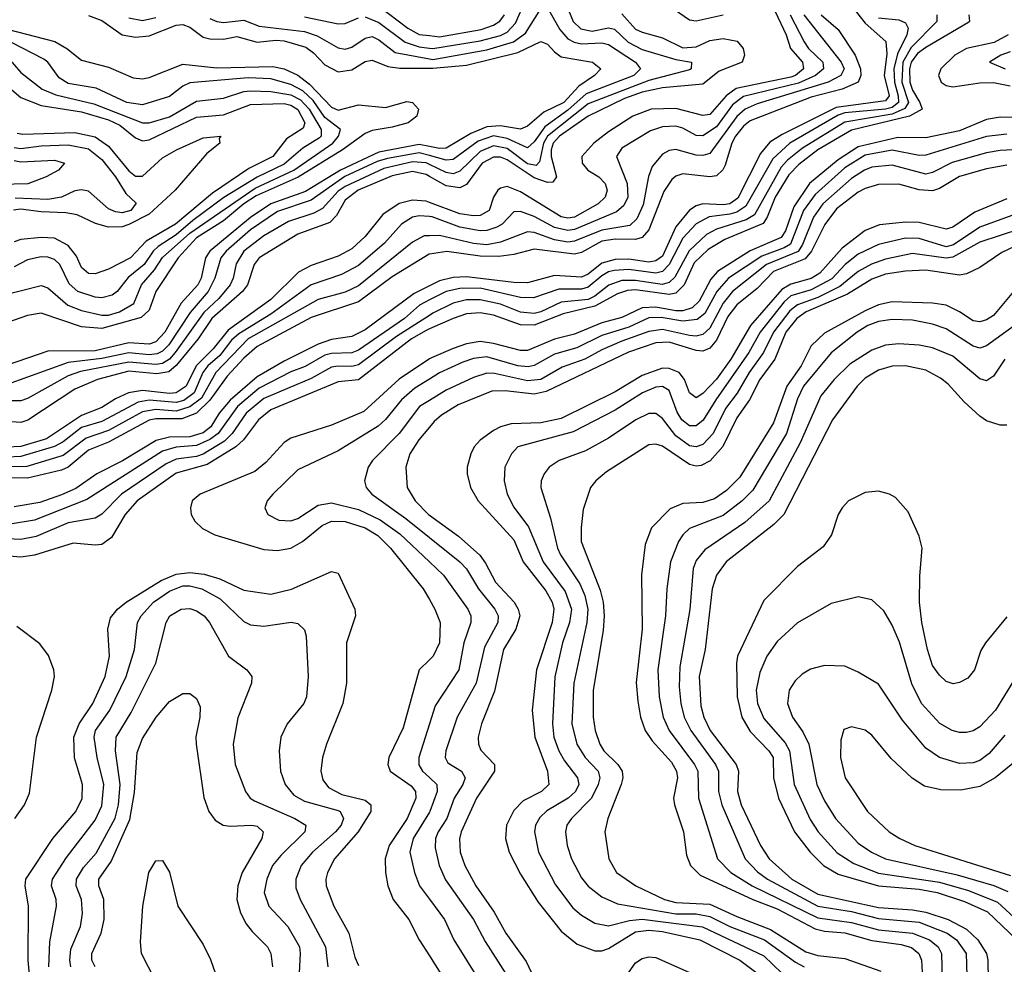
# Model space of a CAD drawing. Header units: inches. Extents: x 1308407 to 1441228, y 959628 to 1036311.
# Tile 473 of 656: x 1398787 to 1401702, y 974058 to 976855. Entities that reach past the tile are written whole.
import ezdxf

# ---------------------------------------------------------------- set-up
doc = ezdxf.new("R2010")
doc.units = ezdxf.units.IN
doc.header["$MEASUREMENT"] = 0
doc.layers.add('B3997', color=7, linetype='Continuous')
doc.layers.add('B4907', color=7, linetype='Continuous')

msp = doc.modelspace()

# ---------------------------------------------------------------- linework, layer by layer
at = {"layer": 'B3997', "color": 5}
for points, elevation in [([(1399850, 976895.3), (1399936.5, 976830), (1399970, 976811.9), (1400000, 976808.1)], 2480), ([(1398990, 976868), (1399030, 976853.4), (1399090, 976810.9), (1399130, 976803.1), (1399170, 976807.9), (1399250, 976839), (1399270, 976841.2), (1399290, 976833.4), (1399330, 976803.7), (1399350, 976798.3), (1399390, 976797.9), (1399430, 976805.2), (1399490, 976788.7), (1399545.2, 976794.8), (1399570, 976792.5), (1399633.7, 976773.7), (1399656.7, 976756.7), (1399690, 976721.7), (1399730, 976700.7), (1399770, 976707.1), (1399810, 976731.1), (1399830, 976735.9), (1399877, 976717), (1399912, 976712), (1400000, 976711.4)], 2420), ([(1399110, 976860.4), (1399150, 976853), (1399190, 976861.6)], 2440), ([(1399350, 976858.6), (1399370, 976849.8), (1399390, 976847.5), (1399450, 976853.9), (1399495.9, 976835.9), (1399630, 976820.3), (1399667.6, 976807.6), (1399730, 976772.4), (1399750, 976768.5), (1399770, 976774.4), (1399810, 976801.1), (1399830, 976805.2), (1399850, 976796.1), (1399898.1, 976758.1), (1400000, 976739.7)], 2440), ([(1399630, 976863.4), (1399730, 976842.6), (1399750, 976843.7), (1399790, 976861.3)], 2460), ([(1399810, 976864), (1399850, 976847), (1399928.5, 976788.5), (1399970, 976775.1), (1400000, 976771.2)], 2460), ([(1398750, 976826.9), (1398890.6, 976790.6), (1398926, 976770), (1398970, 976735.8), (1399050, 976714.8), (1399122.9, 976682.9), (1399150, 976680.5), (1399170, 976684.3), (1399270, 976723.3), (1399370, 976713.2), (1399536.7, 976716.7), (1399570, 976709.4), (1399610, 976691.5), (1399644.5, 976664.5), (1399710, 976596.3), (1399730, 976587.8), (1399790, 976602.9), (1399870, 976595.3), (1399933, 976613), (1399950.3, 976610), (1399968, 976590), (1399962.4, 976570), (1399937.2, 976550), (1399890, 976536.6), (1399830, 976527.4), (1399810, 976518.3), (1399742.2, 976470), (1399611.5, 976388.5), (1399486.5, 976333.5), (1399450.1, 976309.9), (1399390, 976259.4), (1399310.6, 976209.4), (1399256.4, 976150), (1399190, 976050), (1399170, 975995), (1399146.3, 975973.7), (1399030, 975940.5), (1398970, 975946.1), (1398850, 975986.4), (1398810, 975979.5), (1398710, 975944.7)], 2380), ([(1398730, 976037.6), (1398850, 976068.1), (1398870, 976061.5), (1398929.4, 976010), (1398970, 975993.8), (1399030, 975980.3), (1399050, 975980.5), (1399082.3, 975990), (1399124.7, 976015.3), (1399147.8, 976070), (1399185.8, 976114.2), (1399209.2, 976150.8), (1399290, 976223.4), (1399484, 976356), (1399598.7, 976410), (1399713.6, 976490), (1399730.8, 976510), (1399736.8, 976530), (1399690, 976565.8), (1399655.6, 976615.6), (1399625, 976645), (1399590, 976663.6), (1399530, 976679.7), (1399463.3, 976683.3), (1399290, 976667.9), (1399270, 976658.8), (1399230, 976627.6), (1399150, 976603.5), (1399104.4, 976610), (1399012.9, 976652.9), (1398930, 976666), (1398903.1, 976683.1), (1398870, 976729.5), (1398858.6, 976738.6), (1398730, 976804.4)], 2360), ([(1398745.9, 976750), (1398790, 976698.8), (1398853, 976650), (1398893.2, 976633.2), (1399006.4, 976606.4), (1399150, 976549.5), (1399170, 976549.6), (1399230, 976567.6), (1399310, 976614.3), (1399390, 976623.1), (1399450, 976643.1), (1399470, 976645.1), (1399530, 976642.6), (1399590, 976632.6), (1399617.7, 976617.7), (1399643.4, 976590), (1399679.6, 976530), (1399679, 976510), (1399674.6, 976505.4), (1399624.7, 976475.3), (1399570, 976427.4), (1399490, 976389), (1399391.6, 976328.4), (1399299.3, 976260.7), (1399250, 976218.1), (1399196.4, 976183.5), (1399182.3, 976170), (1399155.5, 976130), (1399108.2, 976091.8), (1399075.5, 976050), (1399060.3, 976039.7), (1399030, 976032), (1399010, 976033.2), (1398958.7, 976050), (1398933.5, 976073.5), (1398905.4, 976130), (1398890, 976145.4), (1398870, 976152.1), (1398850, 976152.7), (1398810, 976144.1), (1398770, 976123.4)], 2340), ([(1398750, 976659), (1398790, 976625.3), (1398850, 976601.6), (1398970, 976582.4), (1399050, 976558.9), (1399082.9, 976542.8), (1399130, 976505.6), (1399150, 976496.4), (1399170, 976499.7), (1399310, 976566.9), (1399390, 976573.8), (1399470, 976603.7), (1399570, 976607.2), (1399590, 976601.9), (1399610, 976588.9), (1399630.6, 976550), (1399626.1, 976533.9), (1399577.1, 976502.9), (1399536.2, 976450), (1399465.5, 976414.5), (1399358, 976342), (1399247.7, 976250), (1399160.9, 976199.1), (1399114.8, 976150), (1399050, 976116.9), (1399010, 976102.5), (1398990, 976103.4), (1398970, 976121.9), (1398955, 976155), (1398930, 976187), (1398890, 976208.7), (1398850, 976210.6), (1398790, 976204.2), (1398770, 976197.3)], 2320), ([(1398779.4, 976519.4), (1398796.3, 976516.4), (1398950, 976521.1), (1399010, 976508), (1399050, 976481), (1399110, 976408.2), (1399130, 976391.5), (1399150, 976391.5), (1399210, 976446), (1399250.9, 976470), (1399330, 976505.2), (1399382, 976510), (1399376.9, 976503.1), (1399379, 976490), (1399341.3, 976458.7), (1399247, 976350), (1399170, 976278.9), (1399110, 976248.3), (1399090, 976242.2), (1399050, 976241.3), (1399011.5, 976251.5), (1398957.3, 976277.3), (1398923.5, 976283.5), (1398850, 976286), (1398790, 976293.9), (1398768.3, 976291.7)], 2280), ([(1400000, 976479.9), (1399970, 976486), (1399850, 976462.7), (1399736.4, 976410), (1399633.3, 976346.7), (1399530, 976309.7), (1399470, 976269.3), (1399349.5, 976170), (1399336.4, 976150), (1399323.6, 976090), (1399314, 976070), (1399264.6, 976015.4), (1399216.1, 975930), (1399190, 975900.8), (1399170, 975894.3), (1399110, 975898.1), (1399010, 975874.6), (1398870, 975873.5), (1398750, 975832.2)], 2420), ([(1400000, 976452.8), (1399970, 976460.9), (1399875.5, 976444.4), (1399844.9, 976435.1), (1399749.3, 976390.7), (1399650, 976320.8), (1399550, 976287.6), (1399470, 976232.6), (1399398.5, 976170), (1399381.8, 976150), (1399364.6, 976090), (1399344.4, 976050), (1399291.5, 975988.5), (1399227.9, 975892.1), (1399210, 975873.3), (1399194.2, 975865.8), (1399170, 975862.9), (1399110, 975868.4), (1399030, 975851.9), (1398930, 975840.3), (1398750, 975774.7)], 2440), ([(1398770, 976477), (1398790, 976473.4), (1398850, 976481.8), (1398930, 976484.8), (1398990, 976472.9), (1399030, 976441.1), (1399070.7, 976390), (1399100.7, 976340.7), (1399131.7, 976311.7), (1399116, 976290), (1399090, 976283.5), (1399070, 976286.2), (1399050, 976294.8), (1398990, 976347.3), (1398970, 976351.7), (1398950, 976348.4), (1398910.5, 976329.5), (1398870, 976322.8), (1398773.6, 976326.4)], 2260), ([(1398770, 976438), (1398790, 976434.3), (1398890, 976439.2), (1398919.3, 976430), (1398901.2, 976410), (1398865.4, 976390), (1398810.3, 976369.7), (1398730, 976366.8)], 2240), ([(1400000, 976426.4), (1399990, 976431.1), (1399950, 976434.4), (1399864.9, 976415.1), (1399750, 976361.6), (1399730, 976347.6), (1399683.7, 976296.3), (1399657.3, 976282.7), (1399582.4, 976257.6), (1399510, 976215.2), (1399450.7, 976170), (1399427.9, 976132.1), (1399418.6, 976090), (1399409.5, 976070), (1399376.1, 976030), (1399332.1, 975987.9), (1399247.3, 975870), (1399229.9, 975850.1), (1399210, 975837.5), (1399190, 975834.1), (1399110, 975841), (1398966.7, 975813.3), (1398930, 975800.1), (1398810, 975733.3), (1398790, 975726.2), (1398750, 975726.2)], 2460), ([(1400000, 976391.3), (1399990, 976397), (1399950, 976405.5), (1399890, 976392.9), (1399789.4, 976350), (1399750, 976321.2), (1399724.5, 976275.5), (1399704.9, 976255.1), (1399610, 976220.5), (1399495.5, 976150), (1399480.8, 976130), (1399460.9, 976070), (1399446.1, 976050), (1399355.8, 975970), (1399315.3, 975910), (1399250, 975831), (1399228, 975812), (1399193.1, 975806.9), (1399110, 975814.2), (1399017.3, 975790), (1398950, 975761.1), (1398810.5, 975669.5), (1398790, 975662.8), (1398750, 975665.4)], 2480), ([(1400000, 976314.3), (1399990, 976318), (1399950, 976320.9), (1399910, 976311.2), (1399861.6, 976278.4), (1399810, 976213.6), (1399770, 976176.8), (1399730, 976154.9), (1399650, 976127.1), (1399612, 976108), (1399530, 976026.2), (1399403.9, 975936.1), (1399359.4, 975880.6), (1399309.4, 975830.6), (1399279.2, 975770), (1399250.1, 975750), (1399230, 975748.3), (1399150, 975756.7), (1399109, 975750), (1399070, 975732.6), (1399030, 975706.5), (1398970, 975683.3), (1398865.6, 975614.4), (1398790, 975591.2), (1398750, 975589.2)], 2520), ([(1400000, 976272.3), (1399970, 976274.8), (1399949.8, 976270.2), (1399916.9, 976250), (1399866.5, 976193.5), (1399790, 976127.1), (1399739.6, 976100.4), (1399650, 976069.9), (1399530, 975983), (1399435.2, 975924.8), (1399414.2, 975905.8), (1399379, 975861), (1399343.7, 975830), (1399329.4, 975810), (1399303.3, 975750), (1399272.3, 975727.7), (1399250, 975721.6), (1399170, 975728.9), (1399137.4, 975722.6), (1399030, 975665.6), (1398970, 975647.7), (1398915.3, 975604.7), (1398890, 975591), (1398790, 975561.4), (1398750, 975559.4)], 2540), ([(1400000, 976215.6), (1399984.5, 976215.5), (1399950, 976196.6), (1399790, 976067.4), (1399750, 976048.3), (1399670, 976027.1), (1399462.9, 975910), (1399367.4, 975810), (1399325.1, 975734.9), (1399290, 975708.3), (1399250, 975696.4), (1399190, 975701.1), (1399150, 975694.1), (1399050, 975638.6), (1398983.7, 975616.3), (1398915.5, 975564.5), (1398808.1, 975531.9), (1398750, 975530.6)], 2560), ([(1400000, 976160.8), (1399999.3, 976160.7), (1399890, 976093.3), (1399790, 976019.5), (1399650, 975973.8), (1399490, 975887.1), (1399450, 975852.7), (1399400.6, 975799.4), (1399350, 975728.6), (1399310, 975690), (1399266.9, 975673.1), (1399190, 975673.2), (1399170, 975669.1), (1399050, 975604.6), (1398990, 975580.6), (1398930, 975530.2), (1398910, 975521.2), (1398810, 975497.8), (1398730, 975498.2)], 2580), ([(1400000, 976067.2), (1399955.2, 976044.8), (1399810, 975937), (1399770, 975917.5), (1399710, 975907.7), (1399670, 975894.2), (1399570, 975844.3), (1399490, 975797.3), (1399410, 975728.8), (1399377.1, 975690), (1399353, 975650), (1399330, 975632), (1399290, 975619.8), (1399230, 975618.6), (1399191, 975609), (1399091.2, 975548.8), (1399015.4, 975510), (1398952.6, 975467.4), (1398910, 975448.2), (1398845.9, 975425.9), (1398770, 975412.8)], 2620), ([(1400000, 976025.2), (1399970.1, 976010), (1399925.7, 975970), (1399790, 975876.5), (1399770, 975868.3), (1399710, 975867.2), (1399690, 975861.3), (1399632.1, 975827.9), (1399590, 975812), (1399496, 975764), (1399431.3, 975710), (1399374.1, 975630), (1399350, 975612.3), (1399310, 975594.2), (1399250, 975589.3), (1399210, 975577), (1398985.4, 975434.6), (1398830, 975373.6), (1398758.8, 975361.2)], 2640), ([(1400000, 975979.5), (1399902.8, 975917.2), (1399790, 975832.8), (1399770, 975828), (1399730, 975829.7), (1399710, 975826), (1399650, 975792.4), (1399510, 975733.4), (1399457.1, 975690), (1399416, 975630), (1399393, 975607), (1399330, 975568.5), (1399310, 975561.5), (1399250, 975554.1), (1399219.9, 975540.1), (1399088, 975450), (1399030, 975390.7), (1399010, 975378.8), (1398930, 975364.9), (1398835.3, 975324.7), (1398790, 975315.6), (1398730, 975318.5)], 2660), ([(1400000, 975939.8), (1399990, 975935.3), (1399946.5, 975910), (1399790, 975788.7), (1399730, 975782.8), (1399530, 975700), (1399493.4, 975670), (1399449.4, 975610.6), (1399426.3, 975590), (1399341.8, 975538.2), (1399250, 975512.5), (1399134.5, 975430), (1399098.5, 975390), (1399058.2, 975321.8), (1399030, 975301.3), (1399010, 975298.7), (1398945.4, 975305.4), (1398830.5, 975269.5), (1398790, 975264), (1398550, 975284.5)], 2680), ([(1400000, 975850.5), (1399910, 975790.5), (1399805.3, 975694.7), (1399710, 975654.4), (1399590, 975615.8), (1399570, 975603), (1399516, 975544), (1399482.6, 975517.4), (1399320.8, 975450), (1399297.2, 975430), (1399292.1, 975410), (1399294.8, 975390), (1399305.2, 975370), (1399328.1, 975348.1), (1399364.9, 975330), (1399510, 975285.9), (1399550, 975283), (1399590, 975290.4), (1399624.5, 975310), (1399682.5, 975357.5), (1399710, 975369.8), (1399750, 975369.6), (1399810, 975350.7), (1399847.5, 975327.5), (1399884.6, 975290), (1399981.6, 975170), (1400000, 975138.3)], 2720), ([(1400000, 975790.5), (1399956.3, 975763.7), (1399917, 975730), (1399870, 975671.7), (1399848.3, 975651.7), (1399730, 975578.9), (1399610, 975522.5), (1399535.8, 975450), (1399519.6, 975430), (1399512.8, 975410), (1399521.1, 975390), (1399553.6, 975373.6), (1399590, 975370.8), (1399610, 975378.1), (1399670, 975417.5), (1399710, 975424.9), (1399790, 975404.4), (1399854.4, 975374.4), (1399912.5, 975332.5), (1400000, 975249.4)], 2740), ([(1400000, 975727.7), (1399970.4, 975709.6), (1399910.1, 975630), (1399831.3, 975550), (1399818.3, 975530), (1399807.2, 975490), (1399813, 975470), (1399829.4, 975450), (1399930, 975377.6), (1400000, 975321.6)], 2760), ([(1400000, 975648.8), (1399968.6, 975611.4), (1399942, 975570), (1399930.1, 975530), (1399933.7, 975470), (1399957.8, 975430), (1399997.5, 975390), (1400000, 975388.2)], 2780), ([(1398816.2, 974016.2), (1398811.5, 974070), (1398812.4, 974230), (1398802.9, 974290), (1398805.3, 974310), (1398885.1, 974430), (1398952.7, 974510), (1398971.5, 974548.5), (1398973, 974590), (1398948.9, 974668.9), (1398947.4, 974730), (1398962.8, 974770), (1399003.4, 974830), (1399039.6, 974910), (1399052.4, 974970), (1399047.5, 975050), (1399056, 975084), (1399076.2, 975110), (1399102.2, 975130), (1399205.1, 975194.9), (1399250, 975213.4), (1399290, 975217.7), (1399333.1, 975213.1), (1399379.1, 975199.1), (1399450, 975166.2), (1399530, 975153.8), (1399591.4, 975168.6), (1399710, 975220.7), (1399730, 975216.5), (1399779, 975110), (1399781.3, 975090), (1399754.8, 975010), (1399754.1, 974890), (1399743.4, 974830), (1399694.8, 974710), (1399683.6, 974670), (1399678.7, 974630), (1399684.2, 974604.2), (1399701.4, 974581.4), (1399740.7, 974560.7), (1399810, 974543.4), (1399826.3, 974530), (1399826.4, 974510), (1399789.2, 974450), (1399719.1, 974370), (1399698.5, 974330), (1399693.3, 974310), (1399694.2, 974290), (1399716.8, 974230), (1399761, 974150), (1399779.1, 974079.1), (1399790, 974054.5)], 2680), ([(1398873.4, 974050), (1398875.7, 974124.3), (1398895.8, 974230), (1398894.7, 974250), (1398881.3, 974290), (1398883.5, 974310), (1398925.6, 974374.4), (1399010, 974484.4), (1399030, 974526.8), (1399035.6, 974590), (1399016.2, 974670), (1399007.6, 974730), (1399011.6, 974750), (1399053.5, 974810), (1399102.4, 974910), (1399126.4, 974990), (1399135.8, 975070), (1399146.8, 975090), (1399182.6, 975130), (1399230, 975163.2), (1399270, 975178.2), (1399290, 975178.6), (1399325.9, 975170), (1399379.9, 975139.9), (1399450, 975073.4), (1399470, 975063.1), (1399510, 975059.6), (1399590.7, 975070.7), (1399610, 975067.3), (1399630, 975048), (1399634.6, 975030), (1399640.8, 974910), (1399636.1, 974850), (1399628.4, 974830), (1399578.9, 974770), (1399560.2, 974730), (1399555, 974690), (1399559.2, 974630), (1399572.5, 974590), (1399598.3, 974558.3), (1399630, 974541.2), (1399730, 974513.3), (1399736.1, 974510), (1399745.9, 974490), (1399738.2, 974470), (1399721.5, 974450), (1399653.3, 974390), (1399620.5, 974350), (1399604.7, 974310), (1399604.7, 974284.7), (1399617.4, 974250), (1399692.2, 974110), (1399699.1, 974050)], 2660), ([(1398937.9, 974050), (1398934.7, 974070), (1398937.6, 974102.4), (1398966.8, 974170), (1398972.2, 974207.8), (1398969.2, 974250), (1398954.3, 974290), (1398955.2, 974310), (1398975.6, 974344.4), (1399012.9, 974387.1), (1399069.8, 974490.2), (1399079.7, 974530), (1399083.9, 974590), (1399070.8, 974690), (1399072.4, 974730), (1399116.4, 974803.6), (1399189.9, 974950), (1399220.7, 975070), (1399231.6, 975090), (1399264.7, 975110), (1399290, 975111.1), (1399310, 975105.1), (1399332.5, 975090), (1399348.4, 975070), (1399404.9, 974970), (1399459.5, 974930), (1399474.3, 974910), (1399473.2, 974890), (1399432.3, 974787.7), (1399418.8, 974710), (1399425, 974650), (1399455.5, 974570), (1399469.4, 974550), (1399481.5, 974541.5), (1399601.4, 974490), (1399634.2, 974470), (1399630.7, 974450), (1399559.5, 974380.5), (1399535.7, 974350), (1399518.2, 974310), (1399511, 974270), (1399524.2, 974230), (1399580.8, 974170), (1399614.8, 974110), (1399617.5, 974090), (1399613.3, 974013.3)], 2640), ([(1398772.6, 974490), (1398800.4, 974530), (1398815.8, 974564.2), (1398836.8, 974730), (1398881.5, 974870), (1398889.4, 974910), (1398888.1, 974930), (1398872.4, 974972.4), (1398846.7, 975006.7), (1398778.5, 975058.5)], 2720), ([(1400000, 974959.6), (1399969.6, 974930), (1399922.2, 974757.8), (1399879.9, 974670), (1399876.8, 974650), (1399883.4, 974630), (1399946.3, 974586.3), (1399958.5, 974570), (1399959.3, 974550), (1399934.2, 974490), (1399881.2, 974410), (1399869, 974370), (1399869.7, 974329.7), (1399877.2, 974290), (1399892.7, 974250), (1399938.7, 974190), (1399969.5, 974130), (1400000, 974082.5)], 2720), ([(1399010, 974049.9), (1399000.6, 974070), (1399000.4, 974090), (1399028.3, 974150), (1399037.2, 974190), (1399035.7, 974250), (1399020.6, 974290), (1399020.8, 974310), (1399057.6, 974362.4), (1399113.1, 974486.9), (1399127, 974566.9), (1399134.8, 974685.2), (1399150, 974726.4), (1399190.3, 974789.7), (1399230, 974836), (1399270, 974860.2), (1399290, 974859.7), (1399310, 974845.2), (1399320.6, 974820.6), (1399319.8, 974790), (1399308.1, 974731.9), (1399308.9, 974710), (1399332.2, 974552.2), (1399346.8, 974510), (1399365, 974485), (1399388.9, 974470), (1399410, 974466.7), (1399474, 974470), (1399490, 974466.4), (1399507.8, 974450), (1399503.5, 974430), (1399445.5, 974330), (1399432.4, 974290), (1399430.1, 974250), (1399440.7, 974210), (1399457.6, 974177.7), (1399474.7, 974154.8), (1399520.4, 974110), (1399530.6, 974090), (1399534.9, 974050)], 2620), ([(1400000, 974770.4), (1399968.4, 974670), (1399968.7, 974648.7), (1399979.2, 974630), (1400000, 974610.6)], 2740), ([(1400000, 974508.1), (1399951.8, 974430), (1399942.4, 974390), (1399955.3, 974330), (1399970.4, 974290.4), (1400000, 974250.5)], 2740), ([(1399189.2, 974009.2), (1399147.5, 974090), (1399144.6, 974124.6), (1399151.1, 974230), (1399169, 974330), (1399190, 974364.4), (1399210, 974365.2), (1399230, 974330.4), (1399254.5, 974230), (1399330, 974116.4), (1399352.1, 974072.1), (1399366.4, 974030)], 2580)]:
    msp.add_lwpolyline(points, dxfattribs=dict(at, elevation=elevation))
at = {"layer": 'B4907', "color": 5}
for points, elevation in [([(1400393.3, 976930), (1400425.3, 976850), (1400448.2, 976828.2), (1400481.4, 976821.4), (1400530, 976830.9), (1400547.7, 976827.7), (1400588.5, 976788.5), (1400630, 976766.8), (1400730, 976737.8), (1400775.8, 976730), (1400774.7, 976710), (1400770, 976707.1), (1400650, 976675.3), (1400470, 976606), (1400349.6, 976510.4), (1400338.2, 976490), (1400325.9, 976434.1), (1400316.2, 976423.8), (1400290, 976428), (1400230, 976473.6), (1400190, 976481.9), (1400150, 976464.6), (1400090, 976406.3), (1400070, 976398.9), (1400050, 976403), (1400000, 976426.4)], 2460), ([(1401223.7, 976930), (1401290, 976845.3), (1401351, 976791), (1401354, 976754), (1401347, 976690), (1401361.6, 976630), (1401350, 976615.1), (1401204.4, 976595.6), (1401044.4, 976515.6), (1401007.8, 976492.2), (1400980.8, 976459.2), (1400912.8, 976327.2), (1400889.6, 976310.4), (1400870, 976306.7), (1400810, 976309.7), (1400790, 976304.1), (1400770, 976290.8), (1400730, 976242.3), (1400690, 976154.9), (1400670, 976140.7), (1400650, 976137.5), (1400590, 976146.1), (1400550, 976145), (1400510, 976133.8), (1400470, 976101.2), (1400450, 976093), (1400370, 976097.7), (1400290, 976076.1), (1400250, 976076.6), (1400110, 976093.4), (1400070, 976091.4), (1400030, 976082.2), (1400000, 976067.2)], 2620), ([(1400000, 976771.2), (1400010, 976769.9), (1400150, 976792.8), (1400210, 976808.2), (1400230, 976818), (1400254.8, 976845.2), (1400283.4, 976910)], 2460), ([(1401016.3, 976896.3), (1401056.3, 976810), (1401069.6, 976769.6), (1401104.4, 976730), (1401107.8, 976710), (1401084.2, 976690), (1401070, 976685.3), (1400908.3, 976651.8), (1400878.9, 976630), (1400830, 976574.1), (1400810, 976572), (1400730, 976592.8), (1400656.5, 976590), (1400601.9, 976570), (1400530, 976523.7), (1400487.1, 976490), (1400451.1, 976450), (1400452.4, 976430), (1400469.1, 976410), (1400501.6, 976390), (1400520.2, 976370), (1400526.1, 976350), (1400520.4, 976330), (1400499.5, 976310), (1400430, 976270.8), (1400410, 976267.6), (1400390, 976271.3), (1400270, 976345.8), (1400230, 976361), (1400210, 976356.5), (1400202.4, 976350), (1400190.1, 976330), (1400177, 976290), (1400150, 976275.4), (1400130, 976274), (1400090, 976280.8), (1400000, 976314.3)], 2520), ([(1400350, 976890.1), (1400386.1, 976826.1), (1400410, 976798.6), (1400428.4, 976788.4), (1400450, 976783.4), (1400510, 976786.6), (1400530, 976781.4), (1400610.1, 976730), (1400624.8, 976710), (1400605.5, 976690), (1400464.3, 976635.7), (1400410, 976587.5), (1400341.6, 976538.4), (1400310, 976493.8), (1400290, 976475.5), (1400230, 976503.4), (1400190, 976511), (1400144.4, 976495.6), (1400070, 976441.6), (1400050, 976439.4), (1400000, 976452.8)], 2440), ([(1400000, 976739.7), (1400010, 976737.9), (1400170, 976766.2), (1400248.7, 976790), (1400284.3, 976815.7), (1400330, 976887.3)], 2440), ([(1400570, 976872.6), (1400610, 976827.6), (1400630, 976817.9), (1400690, 976801.9), (1400750, 976771.6), (1400790, 976774.5), (1400830, 976793.7), (1400870, 976799.8), (1400911.4, 976791.4), (1400929.1, 976770), (1400932.9, 976750), (1400926.3, 976730), (1400857.6, 976702.4), (1400810, 976664.1), (1400690, 976653.6), (1400630, 976640.4), (1400577.9, 976622.1), (1400470, 976569.6), (1400385.3, 976510), (1400366.4, 976490), (1400360.1, 976470), (1400360.3, 976450), (1400376.6, 976390), (1400365.8, 976374.2), (1400350, 976372.9), (1400310, 976387.4), (1400230, 976440.2), (1400210, 976448), (1400190, 976448.2), (1400156.5, 976430), (1400110, 976367.4), (1400090, 976357), (1400050, 976362.8), (1400000, 976391.3)], 2480), ([(1400000, 976808.1), (1400030, 976804.3), (1400153.6, 976826.4), (1400190, 976838.8), (1400208.9, 976851.1), (1400222.5, 976870)], 2480), ([(1401068.3, 976870), (1401110.1, 976790), (1401122.5, 976770), (1401165.4, 976730), (1401166.7, 976710), (1401142.9, 976690), (1401092.9, 976667.1), (1400930, 976627.7), (1400897, 976603), (1400850, 976538.5), (1400810, 976511.1), (1400790, 976511.9), (1400750, 976533.7), (1400730, 976539.6), (1400690, 976538.5), (1400654.3, 976525.7), (1400570, 976474.7), (1400553.7, 976450), (1400585.2, 976370), (1400587, 976330), (1400575.4, 976304.6), (1400553.6, 976286.4), (1400430, 976234.4), (1400410, 976231), (1400370, 976240.1), (1400310, 976272.5), (1400270, 976287.6), (1400250, 976286.1), (1400215.6, 976250), (1400199.3, 976240.7), (1400170, 976230.9), (1400150.2, 976229.8), (1400090, 976241), (1400008.4, 976271.6), (1400000, 976272.3)], 2540), ([(1401108.2, 976870), (1401219.2, 976730), (1401227.8, 976710), (1401217.8, 976690), (1401180.6, 976670), (1400970, 976606.2), (1400935.2, 976590), (1400910, 976568.5), (1400830, 976459.2), (1400810, 976452.9), (1400790, 976454.2), (1400730, 976470.6), (1400710, 976467.9), (1400690, 976457.3), (1400659.5, 976420.5), (1400648.9, 976391.1), (1400632.9, 976307.1), (1400614.5, 976265.5), (1400593.8, 976246.2), (1400510, 976232.2), (1400430, 976199.3), (1400410, 976196.6), (1400370, 976203.2), (1400310, 976225.1), (1400290, 976227.1), (1400210, 976196.1), (1400170, 976188.9), (1400130, 976192.6), (1400030, 976215.8), (1400000, 976215.6)], 2560), ([(1401159.6, 976870), (1401210, 976825.8), (1401260.8, 976750), (1401276, 976710), (1401277.5, 976690), (1401270, 976670), (1401221.9, 976650), (1401130, 976625.5), (1400950, 976555.3), (1400930, 976540.3), (1400905.9, 976510), (1400895.4, 976490), (1400875.7, 976424.3), (1400868.9, 976411.1), (1400850, 976393), (1400830, 976389.7), (1400750, 976398.9), (1400730, 976392.3), (1400717.6, 976382.4), (1400693.6, 976346.4), (1400650, 976232.6), (1400630, 976210), (1400610, 976204), (1400550, 976205.1), (1400510, 976199.6), (1400450, 976166.3), (1400430, 976161.2), (1400310, 976176), (1400250, 976160.2), (1400205.9, 976154.1), (1400150, 976154.7), (1400051.5, 976168.5), (1400000, 976160.8)], 2580), ([(1401502.5, 976870), (1401502.9, 976850), (1401426.9, 976773.1), (1401402.1, 976730), (1401399, 976670), (1401418.2, 976610), (1401407.8, 976592.2), (1401370, 976575.3), (1401230, 976551.7), (1401105.1, 976474.9), (1401060.6, 976439.4), (1401041.6, 976418.4), (1400962.6, 976277.4), (1400937.8, 976262.2), (1400850, 976235.4), (1400820.9, 976219.1), (1400768.8, 976171.2), (1400726.9, 976093.1), (1400710, 976076.8), (1400688.8, 976071.2), (1400610, 976083.4), (1400570, 976082.5), (1400531.1, 976068.9), (1400490, 976036.1), (1400470, 976026.9), (1400390, 976019.1), (1400330, 975990.4), (1400310, 975985.3), (1400270, 975989.4), (1400210, 976012.6), (1400150, 976025.8), (1400110, 976025.9), (1400070, 976016.2), (1400010, 975986), (1400000, 975979.5)], 2660), ([(1401597.3, 976870), (1401599.4, 976850), (1401594.3, 976845.7), (1401470, 976773.3), (1401445.2, 976754.8), (1401426.8, 976730), (1401421.5, 976710), (1401423, 976670), (1401430, 976647), (1401452.5, 976610), (1401458.9, 976590), (1401421.5, 976570), (1401250, 976527.7), (1401150, 976469.6), (1401093.6, 976426.4), (1401064.4, 976395.6), (1401024.1, 976330), (1401000.3, 976270), (1400988.2, 976251.8), (1400875.2, 976204.8), (1400825.3, 976174.7), (1400784.4, 976135.6), (1400754.5, 976070), (1400730, 976045.7), (1400710, 976041.4), (1400610, 976055.5), (1400586.3, 976053.7), (1400556.7, 976043.3), (1400490, 976007.1), (1400396, 975984), (1400310, 975950.6), (1400270, 975951.6), (1400190, 975980.7), (1400150, 975987.3), (1400110, 975983.8), (1400070, 975970.6), (1400000, 975939.8)], 2680), ([(1400725.8, 976885.8), (1400770, 976854.5), (1400790, 976851.7), (1400870, 976869.7)], 2520), ([(1401330, 976860.9), (1401390, 976854.8), (1401410, 976845.7), (1401417.7, 976830), (1401413.9, 976810), (1401385.6, 976754.4), (1401375.4, 976710), (1401376.7, 976670), (1401388.1, 976630), (1401389.1, 976610), (1401370, 976595.2), (1401350, 976590.1), (1401230, 976579), (1401210, 976573), (1401067.2, 976490), (1401016.8, 976443.2), (1400937.1, 976302.9), (1400910, 976285.6), (1400890, 976278.9), (1400828.7, 976271.3), (1400790, 976250.8), (1400750, 976208.2), (1400710.1, 976129.9), (1400690, 976109.8), (1400670, 976104.9), (1400590, 976115.9), (1400547.4, 976112.6), (1400530, 976108.6), (1400510, 976096.4), (1400470, 976062.8), (1400450, 976057.1), (1400382.7, 976057.3), (1400308.5, 976031.5), (1400270, 976032.7), (1400150, 976059.9), (1400090, 976059.7), (1400050, 976050.7), (1400000, 976025.2)], 2640), ([(1401713.4, 976810), (1401672.6, 976787.4), (1401590.6, 976770), (1401555.8, 976750), (1401514.5, 976710), (1401507.3, 976690), (1401515.3, 976670), (1401530, 976660.7), (1401550, 976656.6), (1401630, 976668.7), (1401670, 976668.9), (1401719.5, 976659.5)], 2720), ([(1400000, 976711.4), (1400010, 976711.3), (1400110, 976720.6), (1400261.6, 976758.4), (1400330, 976790.4), (1400350, 976783), (1400370, 976759.7), (1400390, 976745.4), (1400483.1, 976730), (1400507.2, 976710), (1400488.3, 976690), (1400441.9, 976658.1), (1400397.5, 976610), (1400338.6, 976581.4), (1400290, 976539.7), (1400270, 976531.2), (1400210, 976541.3), (1400170, 976538.5), (1400122.1, 976517.9), (1400050, 976474.4), (1400030, 976473.8), (1400000, 976479.9)], 2420), ([(1401719.9, 976760.1), (1401692.4, 976750), (1401658.7, 976730), (1401705, 976710)], 2740), ([(1401734.4, 976565.6), (1401690, 976567), (1401650, 976559.3), (1401570, 976526.5), (1401470, 976505.4), (1401386.9, 976506.9), (1401270, 976478.4), (1401210, 976440.6), (1401125.7, 976370), (1401078.7, 976301.3), (1401054.5, 976230), (1401041.6, 976210), (1400949.3, 976170.7), (1400853.1, 976110), (1400832.8, 976087.2), (1400798.6, 976021.4), (1400777.9, 976002.1), (1400750, 975993.4), (1400730, 975993), (1400670, 976003.7), (1400630, 976001.8), (1400570, 975973.3), (1400510, 975957.8), (1400430, 975923.7), (1400370, 975909.1), (1400290, 975875.5), (1400270, 975875.3), (1400190, 975896.6), (1400150, 975901.9), (1400110, 975895.5), (1400070, 975882), (1400005.7, 975854.3), (1400000, 975850.5)], 2720), ([(1401710, 976516.5), (1401650, 976509), (1401470, 976453.9), (1401450, 976452.8), (1401370, 976468.7), (1401290, 976454.2), (1401230, 976416.3), (1401142.3, 976337.7), (1401108.1, 976290), (1401069, 976191), (1401050, 976179.4), (1400984.7, 976155.3), (1400885.5, 976090), (1400850.9, 976050), (1400815.2, 975984.8), (1400792.4, 975967.6), (1400750, 975962.5), (1400686.2, 975973.8), (1400650, 975972.7), (1400590, 975945.2), (1400510, 975919.7), (1400436.2, 975883.8), (1400370, 975864.4), (1400310, 975831), (1400292.7, 975827.3), (1400262, 975830), (1400170, 975856.5), (1400130, 975851.9), (1400099.1, 975840.9), (1400030, 975809), (1400000, 975790.5)], 2740), ([(1401768.3, 976471.7), (1401690, 976468.3), (1401650, 976461.5), (1401547.9, 976432.1), (1401490, 976403), (1401470, 976398.2), (1401370, 976424.2), (1401310, 976418.6), (1401288, 976410), (1401250, 976384.9), (1401164.8, 976310), (1401136.8, 976270), (1401105, 976190), (1401091.6, 976168.4), (1400997.8, 976130), (1400897, 976050), (1400870, 976015.8), (1400830, 975941.5), (1400810, 975923.3), (1400790, 975918), (1400770, 975919.8), (1400690, 975937.4), (1400650, 975931.6), (1400570, 975903.7), (1400510, 975877.7), (1400460.6, 975850), (1400393.3, 975826.7), (1400330, 975790), (1400290, 975785.8), (1400192.2, 975807.8), (1400170, 975808.6), (1400130, 975795.7), (1400050, 975758.3), (1400000, 975727.7)], 2760), ([(1401710, 976424.9), (1401650, 976413.6), (1401570, 976390.9), (1401510, 976355.4), (1401490, 976348.4), (1401450, 976351.6), (1401390, 976368), (1401330, 976366.8), (1401290, 976355.3), (1401270, 976344.7), (1401204.9, 976295.2), (1401171, 976249), (1401130.9, 976170), (1401113, 976147), (1401018.4, 976110), (1400970, 976059.4), (1400910, 976010.7), (1400883.9, 975976.1), (1400850, 975906.6), (1400830, 975882.4), (1400810, 975873.4), (1400790, 975875.2), (1400710, 975900.1), (1400670, 975898.6), (1400589.3, 975870.7), (1400346, 975754), (1400310, 975746), (1400223.8, 975756.2), (1400185.1, 975754.9), (1400085.3, 975714.7), (1400035.6, 975684.4), (1400014.2, 975665.8), (1400000, 975648.8)], 2780), ([(1401710, 976324.5), (1401615, 976285), (1401550, 976241), (1401530, 976234.8), (1401450, 976254.6), (1401410, 976255.5), (1401332.7, 976247.3), (1401290, 976231.2), (1401221.8, 976178.2), (1401155.8, 976104.2), (1401130, 976088.8), (1401070, 976072.1), (1401043.3, 976056.7), (1400950.3, 975950), (1400892.2, 975850), (1400850, 975791.1), (1400810, 975748), (1400790, 975735.8), (1400770, 975750.6), (1400755.3, 975790), (1400739.9, 975810), (1400710, 975822.7), (1400690, 975822.8), (1400630, 975802), (1400550, 975753.3), (1400390, 975674.7), (1400330, 975661.3), (1400242, 975658), (1400210.3, 975649.7), (1400190, 975639.1), (1400150.1, 975610), (1400132.8, 975590), (1400122.9, 975570), (1400111.8, 975530), (1400111.3, 975510), (1400121.7, 975470), (1400144.6, 975430), (1400250, 975315), (1400277.2, 975250), (1400344.2, 975164.2), (1400363.3, 975130), (1400368.7, 975110), (1400363.3, 975070), (1400316.9, 974930), (1400304.3, 974810), (1400311.6, 974730), (1400349.4, 974630), (1400353.2, 974590), (1400332.3, 974570), (1400277.8, 974542.2), (1400250, 974513.7), (1400228.1, 974470), (1400225.5, 974430), (1400236.4, 974390), (1400270, 974324.6), (1400322, 974242), (1400390, 974155.6), (1400437.9, 974117.9), (1400490, 974097.8), (1400510, 974098.1), (1400530, 974104.6), (1400610, 974154.1), (1400650, 974159.1), (1400690, 974154.9), (1400801, 974130), (1400919.6, 974070), (1400982.7, 974022.7)], 2820), ([(1401724.7, 976275.3), (1401630, 976240.6), (1401551.6, 976188.4), (1401530, 976182.7), (1401450, 976207.5), (1401410, 976207.9), (1401330, 976190), (1401270, 976161.2), (1401231.3, 976130), (1401191.8, 976088.2), (1401130, 976055.3), (1401070, 976037.1), (1401050, 976020), (1400979.3, 975930), (1400945.8, 975870), (1400847.6, 975730), (1400811, 975669), (1400790, 975652.4), (1400770, 975652.9), (1400746.9, 975670), (1400733.3, 975693.3), (1400710, 975756.7), (1400690, 975768.8), (1400670, 975767), (1400630.7, 975750), (1400550, 975698.5), (1400425.5, 975634.5), (1400262.2, 975590), (1400243, 975570), (1400223.3, 975530), (1400221.4, 975490), (1400230.6, 975450), (1400250, 975411.6), (1400293.2, 975353.2), (1400336.4, 975250), (1400402.3, 975162.3), (1400420.3, 975110), (1400414.4, 975070), (1400394.2, 975010), (1400371.3, 974908.7), (1400364.1, 974770), (1400368.7, 974730), (1400383.3, 974690), (1400400.1, 974660.1), (1400438.5, 974610), (1400441.9, 974590), (1400432.4, 974570), (1400410.5, 974550), (1400347.8, 974512.2), (1400327.3, 974492.7), (1400314.4, 974470), (1400311, 974450), (1400323.3, 974390), (1400373.1, 974293.1), (1400424.8, 974224.8), (1400450, 974203.4), (1400490, 974179.7), (1400530, 974171.5), (1400592.8, 974187.2), (1400630, 974191), (1400808.9, 974168.9), (1400990, 974083.3), (1401070, 974005.9)], 2840), ([(1401750, 976236.1), (1401630, 976196.4), (1401550, 976151.9), (1401530, 976149), (1401430, 976162.9), (1401350, 976146.5), (1401308.6, 976131.4), (1401270, 976109.2), (1401215.2, 976064.8), (1401150, 976032.4), (1401090, 976010.7), (1401067, 975993), (1401019.1, 975930), (1400989.4, 975870), (1400946.7, 975810), (1400910.9, 975749.1), (1400876.3, 975703.7), (1400840.6, 975630), (1400810, 975597.4), (1400790, 975590.2), (1400770, 975593.3), (1400730, 975622.9), (1400690, 975674.4), (1400670, 975689.4), (1400650, 975688.7), (1400611.5, 975670), (1400530, 975615.7), (1400461.9, 975578.1), (1400383.9, 975550), (1400354.3, 975530), (1400339.4, 975510), (1400330.9, 975490), (1400329.5, 975470), (1400358.8, 975378.8), (1400379.7, 975290), (1400388.3, 975270), (1400444.9, 975184.9), (1400460.3, 975150), (1400469.1, 975110), (1400465.6, 975070), (1400427.3, 974890), (1400422, 974770), (1400436, 974710), (1400461.3, 974670), (1400499.2, 974630), (1400504.5, 974610), (1400500.1, 974590), (1400480.1, 974550), (1400420.5, 974490), (1400406.9, 974470), (1400402.6, 974450), (1400408.2, 974410), (1400421, 974370), (1400450, 974314), (1400470, 974289), (1400510, 974257.6), (1400556.7, 974236.7), (1400730, 974207.6), (1400790, 974207.5), (1400830, 974199.8), (1400890, 974169.8), (1400992.4, 974130), (1401083.7, 974063.7), (1401110, 974050.3)], 2860), ([(1401770, 976201.3), (1401694.6, 976165.4), (1401630, 976121), (1401590, 976102.2), (1401570, 976099.1), (1401470, 976113.2), (1401410, 976110.4), (1401350, 976101.5), (1401310, 976087.3), (1401237.7, 976042.3), (1401116, 975990), (1401087.8, 975970), (1401055.8, 975930), (1401022.9, 975850), (1400978.4, 975790), (1400948, 975730), (1400910, 975676), (1400868.4, 975591.6), (1400831.4, 975548.6), (1400804.5, 975535.5), (1400790, 975533), (1400770, 975537.9), (1400690, 975591.8), (1400670, 975598.4), (1400650, 975595.9), (1400524.2, 975515.8), (1400492.5, 975490), (1400477, 975470), (1400455.2, 975404.8), (1400448.8, 975351.2), (1400449.7, 975310), (1400505.8, 975165.8), (1400514.9, 975130), (1400517.2, 975090), (1400514.1, 975045.9), (1400485.1, 974870), (1400484.6, 974790), (1400490.8, 974750), (1400504.4, 974710), (1400516.2, 974690), (1400557.9, 974650), (1400570.5, 974630), (1400572.8, 974610), (1400567.9, 974590), (1400528.1, 974490), (1400519.8, 974450), (1400531.5, 974370), (1400554, 974330), (1400610.8, 974290), (1400696.2, 974250), (1400730, 974240.9), (1400830, 974235.8), (1400910, 974199.2), (1401010, 974160.9), (1401114.8, 974094.8), (1401150, 974084.2), (1401230, 974074.7), (1401337.1, 974037.1)], 2880), ([(1401730, 976049.9), (1401670, 975979.4), (1401650, 975966.5), (1401630, 975960.5), (1401610, 975963.3), (1401570, 975990.6), (1401529.7, 976010), (1401490, 976015.8), (1401370, 976019.8), (1401330, 976010.6), (1401290, 975993.5), (1401170, 975927.4), (1401130.5, 975889.5), (1401101.2, 975830), (1401058.3, 975770), (1401018.8, 975661.2), (1400919.6, 975500.4), (1400879.2, 975460.8), (1400844.2, 975435.9), (1400810, 975425.8), (1400750, 975422.7), (1400713, 975407), (1400657.7, 975350), (1400638.7, 975301.3), (1400628.3, 975211.7), (1400630.1, 975050.1), (1400612.1, 974892.1), (1400616.9, 974836.9), (1400624.9, 974790), (1400638.8, 974750), (1400659.9, 974719.9), (1400716.8, 974656.8), (1400731.6, 974630), (1400734.1, 974610), (1400723, 974550), (1400725.8, 974530), (1400752.1, 974450), (1400761.1, 974381.1), (1400772.9, 974350), (1400802.1, 974322.1), (1400957.2, 974250), (1401030, 974221.6), (1401142.5, 974162.5), (1401170, 974155.6), (1401230, 974151.4), (1401310, 974128.4), (1401396.9, 974116.9), (1401427.6, 974107.6), (1401449, 974090), (1401456.9, 974070), (1401463.4, 973963.4)], 2920), ([(1401810, 976006.1), (1401650, 975889.9), (1401630, 975882.4), (1401610, 975888.7), (1401530, 975939.8), (1401490, 975953.9), (1401430, 975965.3), (1401370, 975967.3), (1401330, 975961.9), (1401298.3, 975950), (1401267, 975930), (1401190, 975868.3), (1401107.5, 975770), (1401090, 975732), (1401057.1, 975630), (1400957.9, 975462.1), (1400925.6, 975430), (1400870, 975387.1), (1400770, 975348.3), (1400750.4, 975329.6), (1400737.8, 975310), (1400713.5, 975250), (1400702.6, 975170), (1400699, 975090), (1400676.4, 974930), (1400680.2, 974850), (1400692.6, 974790), (1400709.7, 974750), (1400784.7, 974650), (1400794.4, 974630), (1400796.7, 974550), (1400853.3, 974370), (1400892.8, 974330), (1400956, 974290), (1401150, 974195.4), (1401250, 974181.2), (1401330, 974159.7), (1401430, 974150.2), (1401481.2, 974130), (1401506, 974110), (1401516.3, 974090), (1401518.2, 974010)], 2940), ([(1401703.4, 975850), (1401670, 975799.5), (1401650, 975785.8), (1401630, 975791.9), (1401550, 975859.2), (1401490, 975883.9), (1401450, 975891.1), (1401390, 975895.8), (1401350, 975891.6), (1401310, 975876.5), (1401245.3, 975834.7), (1401198.3, 975790), (1401159.1, 975740.9), (1401098.2, 975601.8), (1401006.2, 975430), (1400933.8, 975366.2), (1400815.1, 975284.9), (1400790, 975253.9), (1400780.9, 975230), (1400771.1, 975108.9), (1400741.3, 974938.7), (1400739.6, 974879.6), (1400744.7, 974830), (1400754.5, 974790), (1400773.6, 974750), (1400846.9, 974650), (1400855.8, 974630), (1400856.1, 974570), (1400865.4, 974530), (1400935.3, 974370), (1400971.6, 974331.6), (1401001.1, 974310), (1401150, 974230), (1401250, 974213.9), (1401330, 974193.8), (1401450, 974182.4), (1401532.9, 974150), (1401560.8, 974130), (1401589, 974090), (1401592.1, 973990)], 2960), ([(1401710, 975654.8), (1401690, 975654.7), (1401650, 975667.5), (1401630, 975681.4), (1401583.4, 975723.4), (1401536, 975776), (1401513.5, 975793.5), (1401470, 975817.1), (1401410.1, 975829.9), (1401370, 975829.2), (1401330, 975817.3), (1401290, 975793.7), (1401266.3, 975770), (1401194, 975670), (1401049.8, 975390.2), (1401020, 975360), (1400878.9, 975250), (1400850.1, 975209.9), (1400837.3, 975170), (1400816, 974990), (1400798.9, 974910), (1400803.7, 974823.7), (1400812.3, 974790), (1400831.2, 974750), (1400908.5, 974650), (1400915, 974630), (1400912.5, 974570), (1400922.7, 974530), (1400980.2, 974410), (1401006.2, 974370), (1401073.4, 974310), (1401150, 974265.2), (1401330, 974226.2), (1401430, 974219.5), (1401470, 974212.4), (1401536.3, 974190), (1401590, 974162), (1401624.1, 974130), (1401649.5, 974090), (1401653.8, 974070), (1401654.3, 974010)], 2980), ([(1401710, 975086.6), (1401646.3, 975010), (1401632.9, 974987.1), (1401613.6, 974930), (1401594.4, 974905.6), (1401570, 974891.9), (1401551.1, 974888.9), (1401530, 974895.8), (1401510, 974913.6), (1401490, 974942.8), (1401475.2, 974990), (1401457.9, 975070), (1401451.4, 975130), (1401451.7, 975208.3), (1401459.2, 975290), (1401450, 975325.6), (1401417.7, 975397.7), (1401379.8, 975439.8), (1401362.7, 975450), (1401330, 975459.3), (1401290, 975454.8), (1401241.2, 975430), (1401221.7, 975410), (1401210.2, 975390), (1401190.1, 975330), (1401166.1, 975293.9), (1401090, 975236.3), (1400990, 975135.4), (1400912.4, 974970), (1400908.8, 974950), (1400911.1, 974850), (1400924.6, 974790), (1400950, 974747.2), (1401005.3, 974690), (1401018.2, 974670), (1401019.2, 974610), (1401033.2, 974550), (1401080.7, 974450), (1401127.9, 974390), (1401166.9, 974350), (1401210, 974325.1), (1401330.2, 974290.2), (1401450, 974280), (1401503, 974270), (1401584.2, 974244.2), (1401652.8, 974212.8), (1401761.1, 974110)], 3020), ([(1400000, 975388.2), (1400086.1, 975326.1), (1400149.3, 975269.3), (1400166.2, 975246.2), (1400195.2, 975190), (1400250.4, 975130), (1400262.7, 975110), (1400267.5, 975090), (1400255.9, 975050), (1400219, 974990), (1400193, 974867), (1400154.3, 974770), (1400144.4, 974730), (1400145.1, 974710), (1400152.1, 974692.1), (1400192.9, 974650), (1400192.5, 974630), (1400139.1, 974550), (1400093.7, 974450), (1400089.3, 974429.3), (1400091.2, 974390), (1400104.8, 974350), (1400137.4, 974290), (1400192.1, 974212.1), (1400226.6, 974150), (1400286, 974066), (1400356.6, 973916.6)], 2780), ([(1400000, 975321.6), (1400090, 975249.7), (1400110, 975228.6), (1400145.1, 975170), (1400193.6, 975110), (1400203.3, 975090), (1400202.7, 975070), (1400163.2, 974996.8), (1400138, 974890), (1400081.7, 974790), (1400048.5, 974690), (1400046.3, 974670), (1400054.2, 974654.2), (1400094.5, 974630), (1400105.5, 974610), (1400098.8, 974590), (1400073.5, 974550), (1400051.2, 974490), (1400025.7, 974450), (1400017.9, 974430), (1400017, 974403), (1400028.9, 974350), (1400047.5, 974307.5), (1400130, 974190.1), (1400165.2, 974125.2), (1400226.4, 974030)], 2760), ([(1400000, 975249.4), (1400041.5, 975210), (1400113.9, 975110), (1400122.1, 975090), (1400122.2, 975070), (1400101.9, 975010), (1400087.1, 974930), (1400016.6, 974823.4), (1400000, 974770.4)], 2740), ([(1401730, 974897.2), (1401676.6, 974810), (1401630, 974761.5), (1401610, 974749.4), (1401590, 974743.9), (1401570, 974744.5), (1401547.6, 974750), (1401511.3, 974771.3), (1401457.1, 974830), (1401428.2, 974888.2), (1401391.7, 975011.7), (1401370, 975062), (1401345.1, 975105.1), (1401310, 975136.9), (1401270, 975146), (1401190, 975126.8), (1401090, 975069), (1401030, 975013.6), (1400999.1, 974970), (1400978.1, 974921.9), (1400967.2, 974870), (1400971.5, 974830), (1400990, 974785.7), (1401053.7, 974713.7), (1401066.7, 974690), (1401080.5, 974590), (1401127, 974487), (1401151.2, 974450), (1401207.8, 974387.8), (1401256.6, 974356.6), (1401330, 974327.3), (1401510, 974301.4), (1401596.1, 974276.1), (1401682.1, 974242.1), (1401744.1, 974184.1)], 3040), ([(1400000, 975138.3), (1400016.4, 975110), (1400032.1, 975070), (1400030, 975009.7), (1400010.8, 974970), (1400000, 974959.6)], 2720), ([(1401703.6, 974736.4), (1401657.9, 974682.1), (1401630, 974661.7), (1401610, 974654.4), (1401570, 974652.1), (1401510, 974670.4), (1401470, 974697.7), (1401401.1, 974781.1), (1401330, 974887.2), (1401270, 974923.1), (1401230, 974940.7), (1401170, 974942.6), (1401128.5, 974931.5), (1401103.3, 974916.7), (1401082.5, 974897.5), (1401065.5, 974870), (1401060.4, 974830), (1401074.7, 974790), (1401105.8, 974745.8), (1401123.2, 974710), (1401146.9, 974590), (1401170, 974542), (1401202.8, 974490), (1401270, 974416.3), (1401309.5, 974390), (1401350.2, 974370), (1401563.2, 974323.2), (1401671, 974291), (1401712.9, 974273)], 3060), ([(1401770, 974687.2), (1401675.1, 974610), (1401630, 974584.1), (1401573.7, 974573.7), (1401514, 974574), (1401465.6, 974585.6), (1401429.1, 974609.1), (1401367.5, 974667.5), (1401310, 974736.4), (1401290, 974750.8), (1401250, 974761.5), (1401227.3, 974752.7), (1401218.5, 974721.5), (1401217.5, 974670), (1401230.9, 974610), (1401297.4, 974510), (1401361.6, 974450), (1401392.6, 974430), (1401436.9, 974410), (1401720.6, 974320.6)], 3080), ([(1400000, 974610.6), (1400022, 974590), (1400022.9, 974570), (1400001.1, 974510), (1400000, 974508.1)], 2740), ([(1400000, 974250.5), (1400044.9, 974190), (1400072.1, 974130), (1400147.1, 974010)], 2740), ([(1400000, 974082.5), (1400033.7, 974030)], 2720), ([(1400550, 973975.9), (1400610, 974062.6), (1400630, 974074.7), (1400650, 974079.9), (1400670, 974077.8), (1400770, 974034)], 2780)]:
    msp.add_lwpolyline(points, dxfattribs=dict(at, elevation=elevation))

doc.saveas('drawing.dxf')
